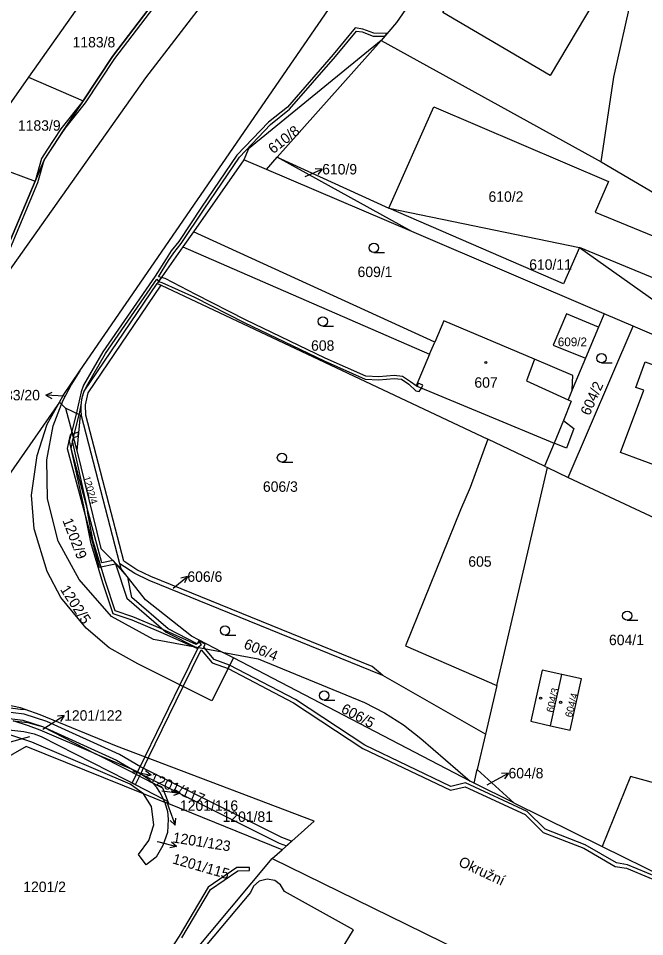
# Model space of a CAD drawing. Extents: x -756746 to -753363, y -1166406 to -1161727.
# Drawn here: x -754657.2 to -754555.1, y -1163247.6 to -1163097.8 of the extents above; entities that cross this region are included whole.
import ezdxf

# ---------------------------------------------------------------- set-up
doc = ezdxf.new("R2010")
doc.units = 0
for name, color, linetype in [('Hranice parcel', 7, 'Continuous'), ('Parcelní čísla', 7, 'Continuous'), ('Pop  PČ popisy', 7, 'Continuous'), ('Vnitřní kresba', 7, 'Continuous'), ('Věcná břemena k části', 7, 'Continuous'), ('Značky budov', 7, 'Continuous'), ('Značky kultur', 7, 'Continuous')]:
    doc.layers.add(name, color=color, linetype=linetype)

msp = doc.modelspace()

# ---------------------------------------------------------------- linework, layer by layer
at = {"layer": 'Hranice parcel'}
for p, q in [((-754644.87, -1163092.32), (-754655.52, -1163107.44)), ((-754641.85, -1163104.08), (-754635.92, -1163096.28)), ((-754598.05, -1163101.43), (-754615, -1163120.5)), ((-754598.05, -1163101.43), (-754562.22, -1163121.25)), ((-754646.63, -1163111.31), (-754641.85, -1163104.08)), ((-754655.52, -1163107.44), (-754664.77, -1163120.55)), ((-754655.52, -1163107.44), (-754646.63, -1163111.31)), ((-754664.77, -1163120.55), (-754654.45, -1163124.41)), ((-754620.43, -1163120.9), (-754628.65, -1163132.64)), ((-754616.75, -1163122.47), (-754620.43, -1163120.9)), ((-754616.75, -1163122.47), (-754615, -1163120.5)), ((-754615, -1163120.5), (-754596.81, -1163128.81)), ((-754593.05, -1163132.63), (-754615, -1163120.5)), ((-754593.05, -1163132.63), (-754616.75, -1163122.47)), ((-754562.22, -1163121.25), (-754532.67, -1163138.6)), ((-754628.65, -1163132.64), (-754630.38, -1163135.11)), ((-754561.7, -1163146.05), (-754593.05, -1163132.63)), ((-754630.38, -1163135.11), (-754634.56, -1163141.08)), ((-754646.45, -1163158.65), (-754634.56, -1163141.08)), ((-754634.56, -1163141.08), (-754633.92, -1163141.38)), ((-754633.92, -1163141.38), (-754580.69, -1163166.49)), ((-754567.85, -1163146.02), (-754570.02, -1163151.15)), ((-754562.62, -1163148.23), (-754567.85, -1163146.02)), ((-754561.7, -1163146.05), (-754562.62, -1163148.23)), ((-754557, -1163148.07), (-754561.7, -1163146.05)), ((-754573.08, -1163153.45), (-754587.84, -1163147.19)), ((-754567.56, -1163172.71), (-754557, -1163148.07)), ((-754562.62, -1163148.23), (-754564.74, -1163153.26)), ((-754546.71, -1163152.47), (-754557, -1163148.07)), ((-754570.02, -1163151.15), (-754564.74, -1163153.26)), ((-754564.74, -1163153.26), (-754566.9, -1163158.41)), ((-754592.37, -1163157.76), (-754569.85, -1163167.14)), ((-754650.17, -1163160.78), (-754650.5, -1163160.47)), ((-754650.17, -1163160.78), (-754649.52, -1163161.4)), ((-754649.52, -1163161.4), (-754647.66, -1163168.32)), ((-754640.63, -1163186.8), (-754646.88, -1163162.66)), ((-754571.41, -1163170.88), (-754580.69, -1163166.49)), ((-754569.85, -1163167.14), (-754571.41, -1163170.88)), ((-754579.21, -1163206.68), (-754570.96, -1163171.08)), ((-754571.41, -1163170.88), (-754570.96, -1163171.08)), ((-754570.96, -1163171.08), (-754567.56, -1163172.71)), ((-754567.56, -1163172.71), (-754542.08, -1163184.72)), ((-754638.22, -1163188.42), (-754640.63, -1163186.8)), ((-754640.42, -1163187.61), (-754640.63, -1163186.8)), ((-754623.97, -1163201.22), (-754635.19, -1163199.14)), ((-754623.97, -1163201.22), (-754618.13, -1163202.31)), ((-754622.15, -1163202.17), (-754623.97, -1163201.22)), ((-754583.55, -1163222.25), (-754622.15, -1163202.17)), ((-754570.47, -1163213.22), (-754568.61, -1163204.86)), ((-754581.05, -1163214.62), (-754597.79, -1163205.04)), ((-754579.21, -1163206.68), (-754581.05, -1163214.62)), ((-754581.05, -1163214.62), (-754582.39, -1163220.37)), ((-754582.9, -1163222.59), (-754582.39, -1163220.37)), ((-754582.39, -1163220.37), (-754576.43, -1163225.8)), ((-754582.9, -1163222.59), (-754583.55, -1163222.25)), ((-754576.43, -1163225.8), (-754582.9, -1163222.59)), ((-754557.41, -1163221.51), (-754562.01, -1163232.95)), ((-754543, -1163225.42), (-754557.41, -1163221.51)), ((-754633.33, -1163225.73), (-754636.8, -1163224.33)), ((-754633.54, -1163225.21), (-754632.8, -1163225.6)), ((-754633.33, -1163225.73), (-754633.54, -1163225.21)), ((-754632.68, -1163225.99), (-754633.33, -1163225.73)), ((-754632.8, -1163225.6), (-754632.68, -1163225.99)), ((-754576.43, -1163225.8), (-754562.01, -1163232.95)), ((-754614.19, -1163233.45), (-754632.68, -1163225.99)), ((-754562.01, -1163232.95), (-754546.3, -1163240.66)), ((-754641.43, -1163265.45), (-754615.8, -1163234.89)), ((-754615.8, -1163234.89), (-754614.19, -1163233.45))]:
    msp.add_line(p, q, dxfattribs=at)
for points in [[(-754344.97, -1162691.8), (-754350.64, -1162699.86), (-754395.29, -1162764.02), (-754444.1, -1162834.12), (-754453.03, -1162846.98), (-754495.39, -1162907.9), (-754500.7, -1162915.44), (-754521, -1162939.46), (-754535.35, -1162959.47), (-754541.27, -1162973.68), (-754591.21, -1163045.4), (-754625.95, -1163093.81), (-754636.48, -1163107.55), (-754660.7, -1163141.75)], [(-754647.15, -1163155.35), (-754612.3, -1163104.6), (-754606.66, -1163096.39), (-754601.61, -1163093.94), (-754593.16, -1163081.63), (-754562.42, -1163035.75), (-754551.88, -1163015.73), (-754511.79, -1162958.11)], [(-754550, -1163028.99), (-754590.4, -1163091), (-754595.54, -1163098.52), (-754598.05, -1163101.43)], [(-754573.32, -1163071.86), (-754566.08, -1163069.84), (-754560.3, -1163073.25), (-754558.81, -1163078.07), (-754560.84, -1163081.44), (-754558.1, -1163083.09), (-754558.98, -1163087.78), (-754570.5, -1163107.19), (-754588, -1163096.88), (-754573.32, -1163071.86)], [(-754562.22, -1163121.25), (-754560.13, -1163107.41), (-754552.66, -1163073.94)], [(-754598.05, -1163101.43), (-754619.67, -1163119.11), (-754620.43, -1163120.9)], [(-754654.45, -1163124.41), (-754653, -1163120.95), (-754646.63, -1163111.31)], [(-754659.32, -1163135.91), (-754659.16, -1163135.67), (-754654.45, -1163124.41)], [(-754596.81, -1163128.81), (-754565.72, -1163135.21), (-754536.45, -1163156)], [(-754587.84, -1163147.19), (-754589.32, -1163150.64), (-754628.65, -1163132.64)], [(-754630.38, -1163135.11), (-754590.18, -1163152.63), (-754592.37, -1163157.76)], [(-754597.79, -1163205.04), (-754599.54, -1163203.57), (-754635.61, -1163188.91), (-754637.86, -1163187.82), (-754640.02, -1163186.36), (-754646.19, -1163162.57), (-754646.24, -1163160.88), (-754645.8, -1163158.94), (-754633.92, -1163141.38)], [(-754566.9, -1163158.41), (-754566.81, -1163156.11), (-754573.08, -1163153.45)], [(-754548.01, -1163156.89), (-754549.23, -1163160.17), (-754544.51, -1163161.92), (-754548.47, -1163172.56), (-754559.03, -1163168.64), (-754555.26, -1163158.51), (-754556.57, -1163158.03), (-754555.02, -1163153.88), (-754546.37, -1163157.1), (-754546.51, -1163157.44), (-754548.01, -1163156.89)], [(-754650.5, -1163160.47), (-754649.89, -1163159.34), (-754647.15, -1163155.35)], [(-754647.15, -1163155.35), (-754648.55, -1163157.52), (-754649.97, -1163160.26), (-754650.17, -1163160.78)], [(-754566.9, -1163158.41), (-754567.6, -1163160.06), (-754567.08, -1163160.3), (-754568.36, -1163163.45), (-754569.85, -1163167.14)], [(-754646.88, -1163162.66), (-754646.96, -1163161.77), (-754646.96, -1163161.28), (-754646.89, -1163160.38), (-754646.72, -1163159.51), (-754646.45, -1163158.65)], [(-754650.5, -1163160.47), (-754661.06, -1163175.6), (-754670.53, -1163189), (-754679.45, -1163201.88), (-754683.06, -1163206.87), (-754693.07, -1163221.53)], [(-754622.15, -1163202.17), (-754625.66, -1163209.18), (-754637.73, -1163203.14), (-754642.38, -1163200.5), (-754646.15, -1163197.33), (-754650.25, -1163192.29), (-754652.48, -1163188.08), (-754654.59, -1163181.13), (-754655.03, -1163175.64), (-754654.13, -1163169.15), (-754652.52, -1163164.04), (-754650.5, -1163160.47)], [(-754635.19, -1163199.14), (-754642.01, -1163195.42), (-754647.29, -1163189.39), (-754650.68, -1163183.12), (-754652.43, -1163176.24), (-754652.56, -1163169.86), (-754651.5, -1163164.31), (-754650.17, -1163160.78)], [(-754646.88, -1163162.66), (-754647.1, -1163162.55), (-754647.66, -1163168.32)], [(-754580.69, -1163166.49), (-754583.57, -1163174.36), (-754585.12, -1163178), (-754594.09, -1163200.17), (-754579.21, -1163206.68)], [(-754647.66, -1163168.32), (-754643.73, -1163184.3), (-754640.42, -1163187.61)], [(-754623.97, -1163201.22), (-754628.95, -1163198.63), (-754636.46, -1163192.69), (-754640.42, -1163187.61)], [(-754597.79, -1163205.04), (-754599.81, -1163204.22), (-754635.89, -1163189.55), (-754638.22, -1163188.42)], [(-754618.13, -1163202.31), (-754600.75, -1163209.43), (-754597.49, -1163211.13), (-754594.4, -1163213.09), (-754591.61, -1163215.28), (-754583.55, -1163222.25)], [(-754568.61, -1163204.86), (-754571.83, -1163204.17), (-754573.66, -1163212.48), (-754570.47, -1163213.22)], [(-754570.47, -1163213.22), (-754567.25, -1163213.94), (-754565.39, -1163205.57), (-754568.61, -1163204.86)], [(-754656.09, -1163210.57), (-754656.82, -1163210.31), (-754662.91, -1163209.06), (-754668.1, -1163209.05), (-754672.99, -1163209.7), (-754677.55, -1163210.98), (-754682.18, -1163212.79), (-754686.29, -1163215.41), (-754689.93, -1163218.41), (-754693.07, -1163221.53)], [(-754675.19, -1163212.62), (-754673.36, -1163211.84), (-754670.66, -1163211.07), (-754667.62, -1163210.49), (-754664.8, -1163210.14), (-754661.57, -1163210.11), (-754659.36, -1163210.18), (-754656.85, -1163210.51), (-754656.09, -1163210.57)], [(-754614.19, -1163233.45), (-754608.99, -1163228.8), (-754641.22, -1163216.56), (-754653.65, -1163211.44), (-754656.09, -1163210.57)], [(-754665.58, -1163213.82), (-754662.78, -1163213.58), (-754660.28, -1163213.72), (-754656.31, -1163214.15), (-754654.63, -1163214.52), (-754653.45, -1163214.97), (-754639.62, -1163222.03), (-754633.54, -1163225.21)], [(-754636.8, -1163224.33), (-754638.95, -1163222.73), (-754655, -1163215.88), (-754658.74, -1163214.66), (-754662.69, -1163213.98), (-754665.58, -1163213.82)], [(-754658.05, -1163212.45), (-754655.65, -1163212.72), (-754653.88, -1163213.19), (-754653.24, -1163213.35), (-754644.6, -1163217.8)], [(-754644.6, -1163217.8), (-754653.64, -1163213.95), (-754655.52, -1163213.23), (-754658.05, -1163212.45)], [(-754636.8, -1163224.33), (-754655.93, -1163216.6), (-754686.76, -1163234.35), (-754695.8, -1163247.2)], [(-754644.6, -1163217.8), (-754638.52, -1163220.39), (-754637.61, -1163220.81), (-754636.24, -1163221.7), (-754635.29, -1163222.57)], [(-754635.29, -1163222.57), (-754639.26, -1163220.55), (-754644.6, -1163217.8)], [(-754635.29, -1163222.57), (-754633.71, -1163223.37), (-754632.8, -1163225.6)], [(-754633.54, -1163225.21), (-754634.13, -1163224.06), (-754634.64, -1163223.32), (-754635.29, -1163222.57)], [(-754633.33, -1163225.73), (-754632.86, -1163227.24), (-754632.76, -1163228.46), (-754632.88, -1163230.66), (-754633.65, -1163232.77), (-754634.71, -1163234.65), (-754636.34, -1163235.92), (-754637.61, -1163234.25), (-754635.91, -1163231.92), (-754635.1, -1163229.39), (-754635.5, -1163226.38), (-754636.8, -1163224.33)], [(-754615.8, -1163234.89), (-754593.99, -1163245.6), (-754581.94, -1163251.53), (-754573.27, -1163256.06), (-754556.31, -1163265.08), (-754552.5, -1163266.96), (-754541.69, -1163271.61), (-754510.34, -1163285.7), (-754495.77, -1163292.16)], [(-754544.96, -1163280.4), (-754564.45, -1163268.51), (-754567.1, -1163272.91), (-754604.67, -1163249.98), (-754602.54, -1163246.52), (-754613.82, -1163240.24), (-754614.46, -1163239.17), (-754615.4, -1163238.49), (-754616.65, -1163238.24), (-754617.92, -1163238.58), (-754618.85, -1163239.37), (-754619.36, -1163240.44), (-754640.71, -1163265.89)]]:
    msp.add_lwpolyline(points, dxfattribs=at)
at = {"layer": 'Pop  PČ popisy'}
for p, q in [((-754610.43, -1163123.62), (-754607.67, -1163122.45)), ((-754607.67, -1163122.45), (-754608.79, -1163122.38)), ((-754607.67, -1163122.45), (-754608.39, -1163123.3)), ((-754652.7, -1163159.29), (-754651.67, -1163158.84)), ((-754649.7, -1163159.45), (-754652.7, -1163159.29)), ((-754652.7, -1163159.29), (-754651.72, -1163159.84)), ((-754631.96, -1163190.8), (-754629.63, -1163188.91)), ((-754629.63, -1163188.91), (-754630.72, -1163189.15)), ((-754629.63, -1163188.91), (-754630.09, -1163189.93)), ((-754652.26, -1163213.16), (-754649.71, -1163211.57)), ((-754649.71, -1163211.57), (-754650.83, -1163211.68)), ((-754649.71, -1163211.57), (-754650.3, -1163212.53)), ((-754653.22, -1163213.77), (-754652.26, -1163213.16)), ((-754655.99, -1163215.22), (-754658.89, -1163216)), ((-754655.4, -1163215.06), (-754655.99, -1163215.22)), ((-754638.52, -1163220.71), (-754635.57, -1163221.28)), ((-754635.57, -1163221.28), (-754636.65, -1163221.58)), ((-754635.57, -1163221.28), (-754636.46, -1163220.6)), ((-754579.93, -1163222.4), (-754577.31, -1163220.95)), ((-754577.31, -1163220.95), (-754578.42, -1163220.99)), ((-754577.31, -1163220.95), (-754577.94, -1163221.87)), ((-754580.79, -1163222.87), (-754579.93, -1163222.4)), ((-754633.82, -1163223.86), (-754630.84, -1163224.23)), ((-754630.84, -1163224.23), (-754631.9, -1163224.6)), ((-754630.84, -1163224.23), (-754631.77, -1163223.61)), ((-754633.01, -1163225.66), (-754632.67, -1163226.61)), ((-754632.67, -1163226.61), (-754631.64, -1163229.43)), ((-754631.64, -1163229.43), (-754632.46, -1163228.66)), ((-754631.64, -1163229.43), (-754631.52, -1163228.32)), ((-754634.55, -1163232.1), (-754634.3, -1163232.16)), ((-754634.3, -1163232.16), (-754631.4, -1163232.94)), ((-754631.4, -1163232.94), (-754632.5, -1163233.16)), ((-754631.4, -1163232.94), (-754632.24, -1163232.19))]:
    msp.add_line(p, q, dxfattribs=at)
at = {"layer": 'Vnitřní kresba'}
for p, q in [((-754596.81, -1163128.81), (-754589.45, -1163112.27)), ((-754589.45, -1163112.27), (-754560.98, -1163124.45)), ((-754560.98, -1163124.45), (-754563.16, -1163129.45)), ((-754568.33, -1163141.14), (-754596.81, -1163128.81)), ((-754563.16, -1163129.45), (-754537.56, -1163140.07)), ((-754565.72, -1163135.21), (-754568.33, -1163141.14)), ((-754538.99, -1163146.36), (-754565.72, -1163135.21)), ((-754590.18, -1163152.63), (-754589.32, -1163150.64)), ((-754573.08, -1163153.45), (-754574.39, -1163156.96)), ((-754574.39, -1163156.96), (-754567.6, -1163160.06)), ((-754647.1, -1163162.55), (-754649.52, -1163161.4)), ((-754568.36, -1163163.45), (-754566.63, -1163164.74)), ((-754566.63, -1163164.74), (-754567.86, -1163167.97)), ((-754567.86, -1163167.97), (-754569.85, -1163167.14))]:
    msp.add_line(p, q, dxfattribs=at)
at = {"layer": 'Věcná břemena k části'}
for points in [[(-754560.97, -1162997.34), (-754588.32, -1163032.58), (-754605.83, -1163055.14), (-754607.31, -1163057.18), (-754607.6, -1163057.59), (-754607.86, -1163057.95), (-754618.37, -1163072.46), (-754629.69, -1163088.09), (-754633.1, -1163092.58), (-754635.92, -1163096.28), (-754641.85, -1163104.08), (-754646.63, -1163111.31), (-754649.84, -1163116.16), (-754646.24, -1163111.62), (-754641.45, -1163104.38), (-754629.29, -1163088.39), (-754607.1, -1163057.73), (-754594.61, -1163041.48), (-754585.17, -1163029.31), (-754572.1, -1163012.5), (-754559.67, -1162996.49)], [(-754658.72, -1163135.91), (-754653.99, -1163124.6), (-754653, -1163120.95), (-754654.45, -1163124.41), (-754659.16, -1163135.67)], [(-754546.86, -1163240.47), (-754557.9, -1163235.89), (-754559.7, -1163235.6), (-754564.78, -1163232.64), (-754571.3, -1163230.11), (-754574.25, -1163227.19), (-754584.29, -1163222.55), (-754586.72, -1163223.12), (-754600.73, -1163216.42), (-754612.03, -1163208.96), (-754622.75, -1163203.36), (-754623.02, -1163203.9), (-754612.33, -1163209.48), (-754601.03, -1163216.94), (-754586.78, -1163223.76), (-754584.35, -1163223.19), (-754574.59, -1163227.69), (-754571.64, -1163230.63), (-754565.04, -1163233.18), (-754559.9, -1163236.18), (-754558.06, -1163236.47), (-754547.15, -1163241.01)], [(-754630.54, -1163247.8), (-754625.9, -1163239.92), (-754621.44, -1163236.87), (-754619.54, -1163236.85), (-754619.54, -1163236.35), (-754621.6, -1163236.37), (-754626.28, -1163239.58), (-754630.96, -1163247.54), (-754636.11, -1163255.4)]]:
    msp.add_lwpolyline(points, dxfattribs=at)
for points in [[(-754597.1, -1163100.33), (-754599.27, -1163100.26), (-754601.05, -1163099.58), (-754602.31, -1163099.41), (-754605.87, -1163103.75), (-754613.31, -1163112.32), (-754616.42, -1163114.75), (-754621.56, -1163120.15), (-754627.35, -1163128.66), (-754631.05, -1163134.24), (-754632.26, -1163135.77), (-754633.12, -1163137.07), (-754634.9, -1163139.92), (-754643.41, -1163152.24), (-754646.56, -1163157.69), (-754646.95, -1163158.74), (-754647.64, -1163161.92), (-754648.49, -1163165.21), (-754648.22, -1163166.23), (-754647.16, -1163162.04), (-754646.92, -1163160.62), (-754646.82, -1163159.95), (-754646.66, -1163159.29), (-754646.45, -1163158.65), (-754646.1, -1163157.87), (-754642.99, -1163152.5), (-754634.62, -1163140.4), (-754634.34, -1163140.77), (-754633.88, -1163140.11), (-754634.35, -1163139.99), (-754632.7, -1163137.35), (-754631.86, -1163136.07), (-754630.65, -1163134.54), (-754626.93, -1163128.94), (-754621.16, -1163120.47), (-754616.08, -1163115.13), (-754612.97, -1163112.68), (-754605.49, -1163104.07), (-754602.09, -1163099.95), (-754601.17, -1163100.06), (-754599.37, -1163100.76), (-754597.48, -1163100.77)], [(-754650.25, -1163115.84), (-754652.57, -1163119.37), (-754653.42, -1163120.68), (-754654.45, -1163124.41), (-754653, -1163120.95), (-754649.84, -1163116.16), (-754646.63, -1163111.31)], [(-754633.88, -1163140.11), (-754634.34, -1163140.77), (-754633.81, -1163140.92), (-754628.49, -1163143.34), (-754620.39, -1163147.47), (-754607.37, -1163153.72), (-754600.67, -1163156.69), (-754598.45, -1163156.8), (-754595.96, -1163156.61), (-754594.76, -1163156.72), (-754593.57, -1163157.51), (-754592.41, -1163158.61), (-754591.85, -1163158.73), (-754591.47, -1163158.14), (-754591.28, -1163157.68), (-754592.01, -1163157.37), (-754592.21, -1163157.83), (-754592.37, -1163157.76), (-754593.25, -1163157.11), (-754594.6, -1163156.24), (-754595.96, -1163156.11), (-754598.45, -1163156.3), (-754600.55, -1163156.19), (-754607.17, -1163153.26), (-754620.17, -1163147.03), (-754628.27, -1163142.9), (-754633.27, -1163140.28)], [(-754641.76, -1163186.27), (-754643.6, -1163186.68), (-754648.6, -1163167.99), (-754648.22, -1163166.23), (-754648.38, -1163165.65), (-754648.75, -1163165.75), (-754649.22, -1163168.01), (-754644.04, -1163187.38), (-754641.33, -1163186.79), (-754639.5, -1163192.41), (-754633.11, -1163197.94), (-754627.94, -1163200.57), (-754630.86, -1163206.58), (-754630.33, -1163206.85), (-754627.41, -1163200.85), (-754625.61, -1163202.96), (-754623.02, -1163203.9), (-754622.75, -1163203.36), (-754625.27, -1163202.44), (-754626.98, -1163200.43), (-754626.72, -1163199.92), (-754627.79, -1163199.38), (-754628.03, -1163199.85), (-754632.77, -1163197.44), (-754638.68, -1163192.33), (-754639.33, -1163189.01)], [(-754648.9, -1163166.78), (-754646.55, -1163177.39), (-754646.29, -1163178.94), (-754645.45, -1163183.26), (-754643.49, -1163189.84), (-754641.81, -1163194.91), (-754638.69, -1163195.93), (-754634.33, -1163197.79), (-754628.11, -1163200.58), (-754627.35, -1163199.98), (-754627.67, -1163199.59), (-754628.19, -1163200), (-754634.13, -1163197.33), (-754638.51, -1163195.47), (-754641.41, -1163194.51), (-754643.01, -1163189.68), (-754644.97, -1163183.14), (-754645.79, -1163178.86), (-754646.05, -1163177.29), (-754648.38, -1163166.78), (-754648.22, -1163166.23), (-754648.49, -1163165.21)], [(-754648.22, -1163166.23), (-754647.44, -1163166.01), (-754647.37, -1163165.36), (-754648.38, -1163165.65)], [(-754630.86, -1163206.58), (-754636.57, -1163218.32), (-754636.01, -1163218.54), (-754630.33, -1163206.85)], [(-754614.66, -1163232.36), (-754613.49, -1163232.82), (-754612.65, -1163232.08), (-754614.26, -1163231.44), (-754637.27, -1163219.95), (-754640.73, -1163217.94), (-754652.56, -1163212.53), (-754656.23, -1163211.35), (-754661.7, -1163210.66), (-754669.08, -1163211.53), (-754670.45, -1163211.41), (-754671.06, -1163211.18), (-754674.16, -1163210.03), (-754675.84, -1163210.5), (-754672.73, -1163211.66), (-754670.8, -1163212.38), (-754669.04, -1163212.53), (-754665.35, -1163211.87), (-754661.74, -1163211.66), (-754656.45, -1163212.33), (-754653.24, -1163213.35), (-754641.19, -1163218.82), (-754637.92, -1163220.72)], [(-754636.57, -1163218.32), (-754637.97, -1163221.2), (-754638.63, -1163222.55), (-754638.1, -1163222.83), (-754637.44, -1163221.48), (-754636.01, -1163218.54)]]:
    msp.add_lwpolyline(points, close=True, dxfattribs=at)
at = {"layer": 'Značky budov'}
for centre in [(-754581, -1163153.97), (-754572.06, -1163208.72), (-754568.81, -1163209.4)]:
    msp.add_circle(centre, 0.175, dxfattribs=at)
at = {"layer": 'Značky kultur'}
for p, q in [((-754599.24, -1163136.03), (-754597.49, -1163136.03)), ((-754607.56, -1163148.03), (-754605.81, -1163148.03)), ((-754562.15, -1163154.03), (-754560.4, -1163154.03)), ((-754614.23, -1163170.24), (-754612.48, -1163170.24)), ((-754557.95, -1163196.03), (-754556.2, -1163196.03)), ((-754623.5, -1163198.43), (-754621.75, -1163198.43)), ((-754607.34, -1163209.04), (-754605.59, -1163209.04))]:
    msp.add_line(p, q, dxfattribs=at)
for centre in [(-754599.24, -1163135.28), (-754607.56, -1163147.28), (-754562.15, -1163153.28), (-754614.23, -1163169.49), (-754557.95, -1163195.28), (-754623.5, -1163197.68), (-754607.34, -1163208.29)]:
    msp.add_circle(centre, 0.75, dxfattribs=at)

# ---------------------------------------------------------------- texts
at = {"layer": 'Parcelní čísla'}
for s, height, p in [('1183/8', 1.7, (-754648.35, -1163102.58)), ('1183/9', 1.7, (-754657.26, -1163116.17)), ('610/9', 1.7, (-754607.67, -1163123.3)), ('610/2', 1.7, (-754580.56, -1163127.77)), ('610/11', 1.7, (-754573.93, -1163138.85)), ('609/1', 1.7, (-754601.9, -1163140.04)), ('608', 1.7, (-754609.48, -1163152.06)), ('609/2', 1.42, (-754569.26, -1163151.32)), ('607', 1.7, (-754582.86, -1163158.09)), ('4733/20', 1.7, (-754661.89, -1163160.15)), ('606/3', 1.7, (-754617.33, -1163175.07)), ('605', 1.7, (-754583.85, -1163187.29)), ('606/6', 1.7, (-754629.64, -1163189.75)), ('604/1', 1.7, (-754560.92, -1163200.08)), ('1201/122', 1.7, (-754649.73, -1163212.4)), ('604/8', 1.7, (-754577.3, -1163221.81)), ('1201/116', 1.7, (-754630.85, -1163227.1)), ('1201/81', 1.7, (-754623.91, -1163228.91)), ('1201/2', 1.7, (-754656.39, -1163240.35))]:
    msp.add_text(s, height=height, dxfattribs=at).set_placement(p)
for s, height, rotation, p in [('610/8', 1.7, 38, (-754615.65, -1163120.02)), ('604/2', 1.7, 66, (-754564.1, -1163162.76)), ('1202/4', 1.139, 286, (-754646.63, -1163172.69)), ('1202/9', 1.7, 291, (-754650.03, -1163179.74)), ('1202/5', 1.7, 303, (-754650.45, -1163190.99)), ('606/4', 1.7, 337, (-754620.59, -1163200.52)), ('604/3', 1.2, 77, (-754569.99, -1163211.15)), ('604/4', 1.2, 75, (-754566.97, -1163211.96)), ('606/5', 1.7, 332, (-754604.73, -1163211)), ('1201/117', 1.7, 337, (-754635.98, -1163222.37)), ('1201/123', 1.7, 351, (-754632.11, -1163232.25)), ('1201/115', 1.7, 344, (-754632.19, -1163235.66))]:
    msp.add_text(s, height=height, rotation=rotation, dxfattribs=at).set_placement(p)
at = {"layer": 'Pop  PČ popisy'}
msp.add_text('Okružní', height=1.7, rotation=335, dxfattribs=at).set_placement((-754585.59, -1163236.01))

doc.saveas('drawing.dxf')
